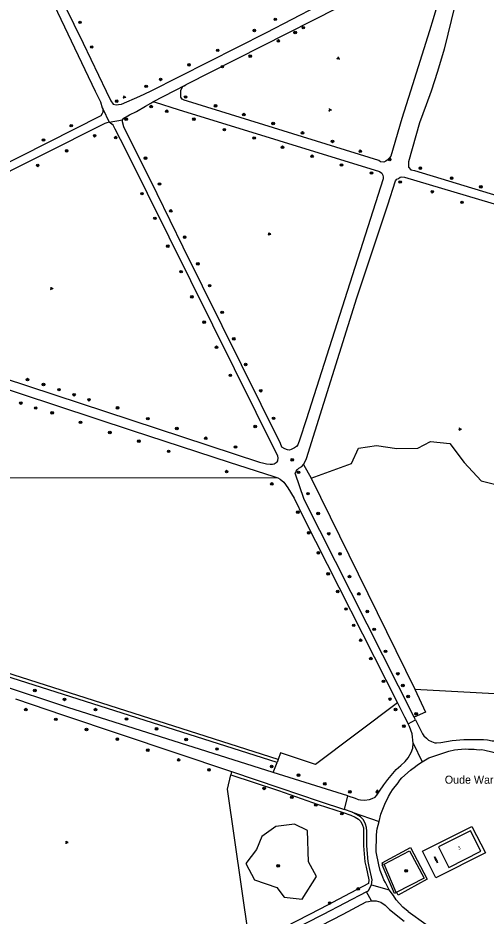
# Model space of a CAD drawing. Extents: x 128999 to 131010, y 395498 to 399007.
# Drawn here: x 130283 to 130429.3, y 397242.2 to 397522.8 of the extents above; entities that cross this region are included whole.
import ezdxf

# ---------------------------------------------------------------- set-up
doc = ezdxf.new("R2010")
doc.units = 0
for name, color, linetype in [('gg-anno-huisnummerreeks BGT', 7, 'Continuous'), ('gg-anno-openbare ruimte label', 7, 'Continuous'), ('gg-bbg-hoofdgebouw', 7, 'Continuous'), ('gg-knt-onverhard', 7, 'Continuous'), ('gg-knt-verharding', 7, 'Continuous'), ('gt-afsc-boombescherming', 7, 'Continuous'), ('gt-grn-groengrens', 7, 'Continuous'), ('gt-grn-groengrens NZ', 7, 'Continuous'), ('gt-symb-boom', 7, 'Continuous'), ('gt-symb-groenvak', 7, 'Continuous'), ('gt-symb-kolk', 7, 'Continuous'), ('gt-symb-tegel verharding', 7, 'Continuous')]:
    doc.layers.add(name, color=color, linetype=linetype)

# ---------------------------------------------------------------- blocks, each defined once
blk = doc.blocks.new('gt0-GRVAK')
at = {"layer": 'gt-symb-groenvak'}
for p, q in [((-0.11, 0.19), (-0.23, 0.24)), ((-0.18, 0.15), (0.09, 0.15)), ((-0.09, 0.21), (-0.16, 0.32)), ((-0.05, 0.21), (-0.05, 0.39)), ((0, 0.21), (0.06, 0.32)), ((0.01, 0.19), (0.13, 0.24)), ((0.26, -0.05), (0.2, 0.06)), ((0.31, -0.05), (0.31, 0.13)), ((0.35, -0.05), (0.41, 0.06)), ((-0.24, -0.23), (-0.36, -0.18)), ((-0.32, -0.26), (-0.05, -0.26)), ((-0.23, -0.21), (-0.29, -0.1)), ((-0.18, -0.2), (-0.18, -0.02)), ((-0.14, -0.21), (-0.07, -0.1)), ((-0.12, -0.23), (0, -0.18)), ((0.24, -0.07), (0.12, -0.02)), ((0.17, -0.11), (0.44, -0.11)), ((0.37, -0.07), (0.49, -0.02))]:
    blk.add_line(p, q, dxfattribs=at)
blk = doc.blocks.new('gt0-BOOM')
at = {"layer": 'gt-symb-boom'}
for radius in [0.4, 0.2]:
    blk.add_circle((0, 0), radius, dxfattribs=at)
blk = doc.blocks.new('gt0-TEG1')
at = {"layer": 'gt-symb-tegel verharding'}
for p, q in [((-1.12, 0), (1.12, 0)), ((-0.9, -0.25), (-0.9, 0.25)), ((-0.45, -0.25), (-0.45, 0.25)), ((0, -0.25), (0, 0.25)), ((0.45, -0.25), (0.45, 0.25)), ((0.9, -0.25), (0.9, 0.25))]:
    blk.add_line(p, q, dxfattribs=at)
blk = doc.blocks.new('gt0-KOLK')
at = {"layer": 'gt-symb-kolk'}
blk.add_lwpolyline([(0, 0), (0.38, 0), (0.38, 0.4), (-0.38, 0.4), (-0.38, 0), (0, 0)], dxfattribs=at)

msp = doc.modelspace()

# ---------------------------------------------------------------- linework, layer by layer
at = {"layer": 'gg-bbg-hoofdgebouw'}
msp.add_lwpolyline([(130424.44, 397268.82), (130414.46, 397263.77), (130417.7, 397257.37), (130427.67, 397262.42), (130424.44, 397268.82)], dxfattribs=at)
at = {"layer": 'gg-knt-onverhard'}
for p, q in [((130298.64, 397307.34), (130262.88, 397319.25)), ((130362.79, 397287.08), (130298.64, 397307.34)), ((130407.22, 397303.49), (130406.8, 397304.32)), ((130386.12, 397279.72), (130362.79, 397287.08))]:
    msp.add_line(p, q, dxfattribs=at)
for points in [[(130258.42, 397600.61), (130258.9, 397599.4), (130259.88, 397597.21), (130279.36, 397558.36), (130307.14, 397500), (130308.79, 397496.63), (130309.35, 397494.71), (130309.56, 397494.41)], [(130285.83, 397550.92), (130303.38, 397514.98), (130310.55, 397500)], [(130427.78, 397548.72), (130426.75, 397548.07), (130426.03, 397547.38), (130425.71, 397546.82), (130425.42, 397545.86), (130425.04, 397544.1), (130424.77, 397543.12), (130424.12, 397541.24), (130422.64, 397537.25), (130421.42, 397533.48), (130420.59, 397530.61), (130419.55, 397526.74), (130416.15, 397513.1), (130414.13, 397506.1), (130412.1, 397500), (130410.55, 397495.69), (130408.46, 397490.07), (130405, 397477.85), (130405.1, 397476.2), (130405.77, 397475.37), (130406.89, 397475.14), (130482.68, 397452.14)], [(130419.75, 397544.12), (130419.26, 397544.36), (130418.86, 397544.43), (130417.9, 397544.27), (130416.08, 397543.14), (130414.63, 397542.17), (130335.45, 397501.92)], [(130415.08, 397530.33), (130412.78, 397522.52), (130411.66, 397518.83), (130405.66, 397500), (130403, 397491.46), (130399.49, 397479.67), (130398.71, 397478.6), (130398.01, 397478.08), (130397.33, 397477.74), (130396.26, 397477.85), (130395.77, 397478.24), (130335.98, 397496.88), (130334.98, 397497.11), (130334.35, 397497.46), (130333.95, 397498.03), (130333.86, 397499.02), (130333.95, 397500.15), (130334.32, 397501.08), (130334.52, 397501.37), (130335, 397501.59), (130335.45, 397501.92)], [(130310.55, 397500), (130312.04, 397496.91), (130312.72, 397495.85), (130313.66, 397495.64), (130314.47, 397495.75), (130315.33, 397495.94), (130321.06, 397498.36), (130324.39, 397500), (130360.71, 397518.33), (130376.69, 397526.62)], [(130325.2, 397496.59), (130325.84, 397496.55), (130333.08, 397494.22), (130396.03, 397474.85), (130396.69, 397474.33), (130397.03, 397473.75), (130397.14, 397473.11), (130397.1, 397472.58), (130373.09, 397397.26), (130371.12, 397391.22), (130370.43, 397389.45), (130370.06, 397388.89), (130369.43, 397388.47), (130368.42, 397387.93), (130367.87, 397387.79), (130367.25, 397387.86), (130366.36, 397388.17), (130365.46, 397388.74), (130365.01, 397389.83), (130334.65, 397451.25), (130326.49, 397467.92), (130316.07, 397488.76), (130315.72, 397490.36), (130315.71, 397490.97)], [(130315.71, 397490.97), (130316.11, 397491.48), (130317.84, 397492.52), (130320.09, 397493.55), (130322.83, 397495.26), (130324.54, 397496.19), (130324.57, 397496.25), (130325.2, 397496.59)], [(130309.56, 397494.41), (130309.5, 397493.42), (130309.33, 397492.96), (130308.91, 397492.21), (130250.57, 397462.72), (130208.61, 397441.84), (130206.9, 397441.1), (130205.93, 397440.83)], [(130206.08, 397434.16), (130358.47, 397384.05), (130359.87, 397383.69), (130360.66, 397383.55), (130361.78, 397383.41), (130362.54, 397383.42), (130363.05, 397383.5), (130364.03, 397384.08), (130364.21, 397384.46), (130364.35, 397385.33), (130364.21, 397385.88), (130316.71, 397481.64), (130313.36, 397488.09), (130312.79, 397489.28), (130311.55, 397490.22)], [(130311.55, 397490.22), (130310.82, 397490.11), (130310.14, 397489.85), (130211.45, 397440.25)], [(130372.22, 397383.26), (130372.89, 397384.43), (130373.21, 397385.15), (130388.86, 397435.41), (130398.64, 397464.48), (130401.02, 397471.9), (130401.45, 397472.47), (130401.92, 397472.7), (130402.43, 397473.06), (130402.98, 397473.17), (130403.75, 397473.08), (130481.92, 397449.89)], [(130117.81, 397392.54), (130131.64, 397399.67), (130169.6, 397419.02), (130194.84, 397431.93), (130196.58, 397432.72), (130197.77, 397433.07), (130199.01, 397433.21), (130203.02, 397432), (130248.93, 397416.98), (130318.71, 397393.93), (130349.02, 397384.04), (130362.98, 397379.57), (130364.18, 397379.15)], [(130406.8, 397304.32), (130372.41, 397372.34), (130369.67, 397380.55), (130369.94, 397381.19), (130370.34, 397381.78), (130370.82, 397382.17), (130371.7, 397382.64), (130372.22, 397383.26)], [(130364.18, 397379.15), (130364.93, 397378.68), (130366.11, 397377.81), (130367.38, 397376.03), (130369.27, 397372.79), (130372.37, 397366.47), (130401.56, 397308.83)], [(130282.22, 397310.11), (130297.23, 397304.91), (130349.75, 397287.34)], [(130401.56, 397308.83), (130403.75, 397304.49), (130404.94, 397302.22)], [(130349.75, 397287.34), (130364.81, 397282.3), (130377.12, 397278.04), (130385.02, 397275.47)], [(130391.97, 397249.74), (130378.42, 397242.66), (130346.05, 397226.26), (130290.52, 397197.67), (130289.33, 397197.14), (130288.68, 397196.73), (130288.3, 397196.65), (130288.05, 397196.64)], [(130357.32, 397228.7), (130384.67, 397242.78), (130391.85, 397246.59), (130392.54, 397246.78), (130393.49, 397246.9)]]:
    msp.add_lwpolyline(points, dxfattribs=at)
at = {"layer": 'gg-knt-verharding'}
for p, q in [((130404.94, 397302.22), (130407.22, 397303.49)), ((130385.02, 397275.47), (130386.12, 397279.72)), ((130387.4, 397274.61), (130385.02, 397275.47)), ((130393.49, 397246.9), (130391.97, 397249.74))]:
    msp.add_line(p, q, dxfattribs=at)
for points in [[(130406.52, 397296.22), (130406.17, 397299.11), (130405.35, 397301.44), (130404.94, 397302.22)], [(130407.22, 397303.49), (130409.45, 397299.08), (130409.86, 397298.46), (130410.71, 397297.81), (130411.33, 397297.18), (130412.2, 397296.74), (130413.25, 397296.32), (130413.75, 397296.28), (130415.18, 397296.43), (130418.65, 397297.06), (130422.37, 397297.37), (130428.52, 397297.33), (130429.72, 397297.25), (130431.19, 397296.91), (130431.93, 397296.92), (130432.44, 397297.11), (130432.92, 397297.19)], [(130386.12, 397279.72), (130388.41, 397278.99), (130389.33, 397278.65), (130390.09, 397278.51), (130391.34, 397278.35), (130392.91, 397278.65), (130393.74, 397278.89), (130394.65, 397279.34), (130395.17, 397279.91), (130395.97, 397281.21), (130397.29, 397283.19), (130398.61, 397284.86), (130401.23, 397287.97), (130402.68, 397289.23), (130403.99, 397290.45), (130404.99, 397291.58), (130405.9, 397293.27), (130406.36, 397294.6), (130406.52, 397296.22)], [(130409.32, 397290.36), (130411.41, 397291.62), (130412.29, 397291.99), (130417.63, 397293.69), (130419.45, 397294.1), (130420.46, 397294.27), (130422.75, 397294.4), (130423.82, 397294.34), (130425.59, 397294.34), (130426.31, 397294.23), (130427.3, 397294.17), (130427.98, 397294.18), (130428.95, 397294.01), (130431.04, 397293.51), (130431.86, 397293.27), (130432.7, 397293.13)], [(130395.88, 397271.78), (130396.45, 397274.06), (130396.8, 397275.03), (130397.63, 397277.12), (130398.84, 397279.55), (130399.53, 397280.83), (130400.05, 397281.58), (130401.82, 397283.84), (130402.37, 397284.61), (130402.97, 397285.33), (130405.65, 397287.8), (130407.21, 397288.94), (130407.84, 397289.46), (130409.32, 397290.36)], [(130393.53, 397251.95), (130393.66, 397253.55), (130392.78, 397257.7), (130392.4, 397259.24), (130391.98, 397264.14), (130391.99, 397268.71), (130391.94, 397269.88), (130391.65, 397270.94), (130390.99, 397272.28), (130390.09, 397273.2), (130388.81, 397273.95), (130387.4, 397274.61)], [(130399.01, 397250.4), (130397.81, 397252.7), (130397.34, 397253.5), (130397.05, 397254.36), (130396.6, 397255.37), (130396.2, 397256.46), (130395.77, 397258.23), (130394.98, 397262.23), (130395.05, 397267.38), (130395.19, 397268.73), (130395.3, 397269.49), (130395.88, 397271.78)], [(130424.87, 397270.21), (130429.06, 397261.98), (130413.62, 397254.17), (130409.45, 397262.43), (130424.87, 397270.21)], [(130391.97, 397249.74), (130392.56, 397250.16), (130393.53, 397251.95)], [(130404.99, 397243.58), (130403.25, 397245), (130401.24, 397247.21), (130400.36, 397248.57), (130399.01, 397250.4)], [(130393.49, 397246.9), (130394.97, 397246.94), (130396.43, 397246.48), (130397.73, 397245.61), (130399.08, 397244.23), (130403.7, 397240.59)], [(130404.99, 397243.58), (130410.44, 397239.6), (130412.43, 397238.78)]]:
    msp.add_lwpolyline(points, dxfattribs=at)
at = {"layer": 'gt-afsc-boombescherming'}
for points in [[(130410.85, 397253.7), (130401.84, 397248.74), (130401.38, 397249.51), (130400.64, 397249.21), (130396.84, 397258.17), (130397.1, 397258.27), (130396.8, 397258.82), (130405.69, 397263.57), (130410.85, 397253.7)], [(130401.24, 397249.52), (130397.45, 397258.42), (130405.36, 397262.6), (130409.92, 397254.03), (130401.24, 397249.52)]]:
    msp.add_lwpolyline(points, dxfattribs=at)
at = {"layer": 'gt-grn-groengrens'}
for p, q in [((130325.2, 397496.59), (130335.45, 397501.92)), ((130309.56, 397494.41), (130311.55, 397490.22)), ((130311.55, 397490.22), (130315.71, 397490.97)), ((130372.22, 397383.26), (130374.64, 397379)), ((130374.64, 397379), (130407.01, 397313.09)), ((130363.96, 397290.18), (130263.82, 397322.05)), ((130364.33, 397291.15), (130264.18, 397323.04)), ((130407.01, 397313.09), (130437.92, 397311.39)), ((130406.52, 397296.22), (130409.32, 397290.36)), ((130362.79, 397287.08), (130363.96, 397290.18)), ((130364.33, 397291.15), (130363.96, 397290.18)), ((130349.75, 397287.34), (130349.52, 397286.36)), ((130387.4, 397274.61), (130395.88, 397271.78)), ((130393.53, 397251.95), (130399.01, 397250.4))]:
    msp.add_line(p, q, dxfattribs=at)
for points in [[(130374.64, 397379), (130387.21, 397383.59), (130389.43, 397388.43), (130395.09, 397389.24), (130401.39, 397388.32), (130407.95, 397388.41), (130411.88, 397390.51), (130417.98, 397389.82), (130422.47, 397383.94), (130427.77, 397378.17), (130434.46, 397376.56), (130439.87, 397377.71), (130445.4, 397375.64), (130449.32, 397371.4), (130454.59, 397369.65)], [(130407.01, 397313.09), (130410.35, 397305.9), (130406.8, 397304.32)], [(130401.56, 397308.83), (130375.94, 397289.53), (130365.1, 397293.19), (130364.33, 397291.15)], [(130355.14, 397235.5), (130348.45, 397281.8), (130349.52, 397286.36)], [(130349.52, 397286.36), (130364.46, 397281.37), (130376.8, 397277.09), (130384.68, 397274.53), (130387.02, 397273.69), (130388.35, 397273.06), (130389.47, 397272.41), (130390.17, 397271.69), (130390.71, 397270.59), (130390.94, 397269.74), (130390.98, 397264.1), (130391.42, 397259.08), (130391.8, 397257.5), (130392.65, 397253.48), (130392.55, 397252.31), (130377.5, 397244.43), (130355.48, 397233.14), (130355.14, 397235.5)], [(130357.56, 397262.95), (130354.17, 397258.65), (130356.94, 397253.49), (130363.9, 397251.15), (130366.21, 397248.07), (130371.86, 397247.49), (130376.29, 397254.52), (130373.76, 397259.08), (130373.53, 397268.89), (130369.44, 397270.89), (130363.58, 397270.17), (130359.24, 397267.04), (130357.56, 397262.95)]]:
    msp.add_lwpolyline(points, dxfattribs=at)
at = {"layer": 'gt-grn-groengrens NZ'}
msp.add_line((130177.45, 397379.33), (130364.18, 397379.15), dxfattribs=at)

# ---------------------------------------------------------------- block references
at = {"layer": 'gt-symb-boom'}
for p in [(130302.41, 397521.46), (130363.43, 397522.39), (130356.88, 397518.89), (130369.65, 397518.3), (130372.18, 397519.8), (130364.39, 397515.66), (130306.05, 397513.77), (130345.43, 397512.71), (130355.6, 397510.88), (130336.45, 397508.19), (130346.88, 397507.61), (130327.59, 397503.63), (130323.08, 397501.46), (130335.39, 397498.12), (130313.87, 397496.84), (130324.63, 397495.14), (130344.77, 397495.39), (130329.5, 397493.67), (130353.59, 397492.63), (130299.67, 397489.18), (130316.84, 397491.19), (130338, 397491.22), (130362.77, 397489.86), (130347.5, 397487.93), (130371.91, 397486.91), (130291.01, 397484.69), (130306.98, 397486.03), (130313.55, 397485.45), (130356.8, 397485.33), (130381.29, 397484.26), (130298.23, 397481.32), (130365.66, 397482.42), (130389.99, 397481.17), (130322.85, 397479.02), (130374.92, 397479.61), (130399.18, 397478.59), (130289.17, 397476.75), (130384.13, 397476.88), (130408.75, 397475.9), (130393.48, 397474.37), (130418.53, 397472.77), (130327.22, 397470.95), (130402.46, 397471.56), (130427.67, 397470.05), (130321.77, 397467.91), (130412.48, 397468.52), (130421.78, 397465.2), (130330.75, 397462.53), (130325.81, 397460.2), (130335.1, 397454.35), (130329.81, 397451.54), (130339.23, 397446.01), (130333.98, 397443.56), (130342.9, 397439.18), (130337.37, 397435.69), (130346.83, 397430.84), (130341.18, 397427.79), (130350.44, 397422.54), (130345.03, 397419.93), (130354.15, 397414.52), (130349.38, 397411.15), (130286, 397409.82), (130291.01, 397408.3), (130295.82, 397406.68), (130300.55, 397405.09), (130358.88, 397406.34), (130283.91, 397402.48), (130305.2, 397403.53), (130288.56, 397400.96), (130293.69, 397399.43), (130314.14, 397400.98), (130302.55, 397396.47), (130323.6, 397397.61), (130362.89, 397397.71), (130332.66, 397394.56), (130357.16, 397395.15), (130311.7, 397393.27), (130341.69, 397391.49), (130320.8, 397390.59), (130350.99, 397388.77), (130330.1, 397387.42), (130368.72, 397384.77), (130348.22, 397381.07), (130370.68, 397380.84), (130362.33, 397377.22), (130373.65, 397374.18), (130370.48, 397368.4), (130376.81, 397368), (130373.84, 397361.94), (130380.13, 397361.66), (130376.88, 397355.69), (130383.66, 397355.36), (130379.93, 397349.11), (130386.62, 397348.27), (130382.93, 397343.61), (130389.51, 397342.85), (130385.53, 397338.15), (130392.18, 397337.35), (130387.93, 397333.02), (130394.3, 397331.78), (130390.1, 397328.37), (130397.87, 397324.92), (130393.26, 397322.64), (130401.7, 397317.9), (130397.25, 397315.53), (130288.28, 397312.65), (130403.26, 397314.21), (130297.57, 397309.89), (130399.26, 397309.99), (130404.91, 397310.8), (130285.45, 397306.7), (130307.25, 397306.7), (130401.02, 397306.75), (130316.91, 397303.77), (130407.43, 397305.38), (130294.85, 397303.65), (130403.62, 397301.53), (130304.43, 397300.49), (130326.33, 397300.68), (130314.08, 397297.44), (130335.59, 397297.36), (130323.57, 397294.04), (130345.21, 397294.4), (130333.22, 397290.97), (130342.7, 397287.89), (130362.29, 397288.9), (130370.67, 397286.2), (130359.95, 397282.08), (130378.88, 397283.51), (130368.57, 397279.29), (130386.75, 397281.02), (130376.06, 397276.89), (130384.24, 397274.21), (130364.33, 397257.9), (130404.32, 397256.3), (130389.3, 397250.66), (130380.4, 397246.24)]:
    msp.add_blockref('gt0-BOOM', p, dxfattribs=at)
at = {"layer": 'gt-symb-groenvak'}
for p, rotation in [((130383.09, 397510.27), -25.667875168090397), ((130316.22, 397498.12), 7.352379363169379), ((130380.47, 397494.11), 7.352379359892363), ((130361.57, 397455.34), 7.352379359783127), ((130293.5, 397438.32), 7.352379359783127), ((130421.13, 397394.34), 7.352379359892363), ((130298.23, 397265.25), 7.352379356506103)]:
    msp.add_blockref('gt0-GRVAK', p, dxfattribs=dict(at, rotation=rotation))
at = {"layer": 'gt-symb-kolk', "rotation": -121.59249156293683}
msp.add_blockref('gt0-KOLK', (130395.03, 397281.2), dxfattribs=at)
at = {"layer": 'gt-symb-tegel verharding', "rotation": 115.59142414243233}
msp.add_blockref('gt0-TEG1', (130413.64, 397259.7), dxfattribs=at)

# ---------------------------------------------------------------- texts
at = {"layer": 'gg-anno-huisnummerreeks BGT'}
msp.add_text('3', height=1, rotation=26.9, dxfattribs=at).set_placement((130420.76, 397262.84))
at = {"layer": 'gg-anno-openbare ruimte label'}
msp.add_text('Oude Warande', height=2.5, rotation=359.9, dxfattribs=at).set_placement((130416.39, 397283.55))

doc.saveas('drawing.dxf')
